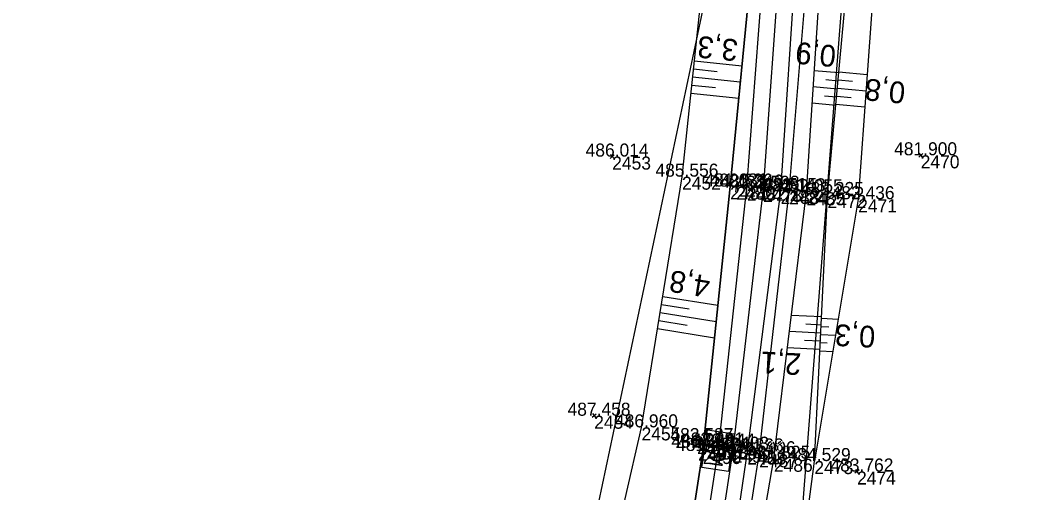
# Model space of a CAD drawing. Extents: x -1234191 to 23050, y -1290331 to -741191.
# Drawn here: x -865097.3 to -865003.1, y -1108322.4 to -1108278.9 of the extents above; entities that cross this region are included whole.
import ezdxf

# ---------------------------------------------------------------- set-up
doc = ezdxf.new("R2010")
doc.units = 0
for name, color, linetype in [('Vrstva 1', 7, 'Continuous'), ('Vrstva 4', 7, 'Continuous'), ('Vrstva 48', 7, 'Continuous'), ('Vrstva 49', 7, 'Continuous'), ('Vrstva 53', 7, 'Continuous'), ('Vrstva 60', 7, 'Continuous'), ('Vrstva 61', 7, 'Continuous'), ('Vrstva 7', 7, 'Continuous')]:
    doc.layers.add(name, color=color, linetype=linetype)

msp = doc.modelspace()

# ---------------------------------------------------------------- linework, layer by layer
at = {"layer": 'Vrstva 1'}
msp.add_lwpolyline([(-865030.656, -1108187.291), (-865028.588, -1108206.453), (-865027.191, -1108228.212), (-865026.787, -1108250.334), (-865027.323, -1108272.555), (-865028.878, -1108294.436), (-865031.68, -1108318.454), (-865035.254, -1108342.066), (-865039.426, -1108365.738), (-865043.869, -1108389.362), (-865053.202, -1108438.524), (-865059.715, -1108472.613), (-865066.083, -1108505.937), (-865070.141, -1108527.603), (-865073.945, -1108549.688), (-865077.058, -1108571.775)], dxfattribs=at)
at = {"layer": 'Vrstva 4'}
for points in [[(-865033.638, -1108187.61), (-865031.529, -1108206.589), (-865030.113, -1108228.405), (-865029.53, -1108247.455), (-865029.868, -1108273.136), (-865031.927, -1108294.219), (-865034.452, -1108318.572), (-865038.1, -1108342.199), (-865042.275, -1108364.863), (-865046.748, -1108388.958), (-865055.942, -1108439.115), (-865062.682, -1108472.074), (-865069.272, -1108506.084), (-865073.095, -1108527.179), (-865077.436, -1108549.423), (-865078.937, -1108556.464), (-865078.422, -1108560.024), (-865080.077, -1108571.108)], [(-865078.366, -1108571.587), (-865075.267, -1108549.514), (-865071.535, -1108527.342), (-865067.494, -1108505.805), (-865061.048, -1108472.307), (-865054.509, -1108438.374), (-865045.208, -1108389.299), (-865040.65, -1108365.562), (-865036.605, -1108342.013), (-865032.967, -1108318.164), (-865030.371, -1108294.325), (-865028.726, -1108272.543), (-865028.19, -1108250.114), (-865028.633, -1108228.178), (-865030.043, -1108206.47), (-865032.088, -1108187.414)], [(-865029.088, -1108187.033), (-865027.037, -1108206.108), (-865025.657, -1108228.099), (-865025.246, -1108250.166), (-865025.844, -1108272.687), (-865027.271, -1108294.633), (-865030.339, -1108318.622), (-865033.856, -1108342.388), (-865037.93, -1108365.845), (-865042.572, -1108389.784), (-865051.805, -1108438.924), (-865058.302, -1108472.804), (-865064.701, -1108506.319), (-865068.774, -1108527.817), (-865072.667, -1108549.858), (-865075.645, -1108571.889)], [(-865074.332, -1108572.132), (-865072.539, -1108560.565), (-865071.432, -1108558.586), (-865070.355, -1108550.059), (-865066.757, -1108528.061), (-865062.847, -1108506.591), (-865056.831, -1108472.949), (-865050.548, -1108439.441), (-865041.619, -1108389.91), (-865037.085, -1108366.089), (-865032.911, -1108342.492), (-865029.241, -1108318.876), (-865026.485, -1108294.668), (-865024.684, -1108272.91), (-865024.052, -1108255.138), (-865024.028, -1108250.081), (-865024.558, -1108227.977), (-865026.077, -1108206.153), (-865027.957, -1108186.689)]]:
    msp.add_lwpolyline(points, dxfattribs=at)
at = {"layer": 'Vrstva 48'}
for p, q in [((-865035.219, -1108282.645), (-865030.842, -1108283.109)), ((-865035.298, -1108283.391), (-865033.106, -1108283.624)), ((-865021.91, -1108283.77), (-865024.173, -1108283.561)), ((-865021.9, -1108283.666), (-865019.302, -1108283.906)), ((-865035.377, -1108284.137), (-865030.988, -1108284.602)), ((-865021.979, -1108284.517), (-865023.1, -1108284.413)), ((-865021.969, -1108284.412), (-865020.663, -1108284.533)), ((-865035.456, -1108284.883), (-865033.258, -1108285.116)), ((-865022.048, -1108285.264), (-865024.269, -1108285.058)), ((-865022.038, -1108285.159), (-865019.41, -1108285.402)), ((-865035.535, -1108285.629), (-865031.134, -1108286.095)), ((-865022.117, -1108286.011), (-865023.217, -1108285.909)), ((-865022.107, -1108285.906), (-865020.786, -1108286.028)), ((-865022.186, -1108286.757), (-865024.366, -1108286.556)), ((-865022.176, -1108286.653), (-865019.518, -1108286.899)), ((-865038.131, -1108304.341), (-865033.061, -1108305.16)), ((-865038.25, -1108305.081), (-865035.694, -1108305.494)), ((-865038.37, -1108305.821), (-865033.216, -1108306.654)), ((-865023.507, -1108306.227), (-865026.277, -1108306.09)), ((-865038.489, -1108306.562), (-865035.892, -1108306.982)), ((-865023.544, -1108306.976), (-865024.956, -1108306.906)), ((-865023.55, -1108307.098), (-865022.826, -1108307.134)), ((-865023.513, -1108306.349), (-865021.976, -1108306.426)), ((-865038.609, -1108307.302), (-865033.371, -1108308.148)), ((-865023.581, -1108307.725), (-865026.46, -1108307.582)), ((-865023.588, -1108307.847), (-865022.226, -1108307.915)), ((-865023.656, -1108309.224), (-865026.642, -1108309.075)), ((-865023.619, -1108308.475), (-865025.085, -1108308.402)), ((-865023.625, -1108308.596), (-865022.988, -1108308.628)), ((-865023.662, -1108309.345), (-865022.475, -1108309.404))]:
    msp.add_line(p, q, dxfattribs=at)
at = {"layer": 'Vrstva 49'}
for p, q in [((-865014.181, -1108291.187), (-865014.559, -1108291.515)), ((-865014.534, -1108291.162), (-865014.206, -1108291.54)), ((-865042.593, -1108291.302), (-865042.971, -1108291.63)), ((-865042.946, -1108291.277), (-865042.618, -1108291.655)), ((-865044.246, -1108315.172), (-865044.638, -1108315.482)), ((-865044.597, -1108315.131), (-865044.287, -1108315.523)), ((-865020.034, -1108320.315), (-865020.436, -1108320.611)), ((-865020.383, -1108320.262), (-865020.087, -1108320.664))]:
    msp.add_line(p, q, dxfattribs=at)
for points in [[(-865082.222, -1108559.397), (-865078.937, -1108556.464), (-865077.436, -1108549.423), (-865073.095, -1108527.179), (-865069.272, -1108506.084), (-865062.682, -1108472.074), (-865055.942, -1108439.115), (-865046.748, -1108388.958), (-865042.275, -1108364.863), (-865038.1, -1108342.199), (-865034.452, -1108318.572), (-865031.927, -1108294.219), (-865029.868, -1108273.136), (-865030.288, -1108247.759), (-865031.262, -1108228.387)], [(-865019.176, -1108245.385), (-865018.844, -1108260.395), (-865018.477, -1108272.418), (-865020.128, -1108295.394), (-865024.167, -1108319.5)], [(-865083.707, -1108556.078), (-865080.174, -1108554.33), (-865078.664, -1108548.746), (-865075.53, -1108526.601), (-865073.158, -1108505.844), (-865071.85, -1108489.687), (-865065.284, -1108437.063), (-865057.729, -1108391.14), (-865050.551, -1108362.222), (-865046.113, -1108342.687), (-865040.078, -1108316.397), (-865036.35, -1108293.318), (-865033.711, -1108268.425), (-865032.414, -1108265.993), (-865032.4, -1108258.375), (-865034.762, -1108253.064)], [(-865063.961, -1108564.433), (-865066.524, -1108559.648), (-865066.037, -1108551.072), (-865061.887, -1108528.709), (-865056.742, -1108504.347), (-865056.831, -1108472.949), (-865050.548, -1108439.441), (-865040.899, -1108390.168), (-865036.258, -1108366.166), (-865031.928, -1108342.75), (-865027.888, -1108319.288), (-865024.894, -1108294.753), (-865023.489, -1108272.95), (-865022.651, -1108256.198)], [(-865061.887, -1108528.709), (-865052.444, -1108502.461), (-865049.677, -1108466.642), (-865042.991, -1108438.223), (-865035.28, -1108403.002), (-865034.132, -1108390.359), (-865030.687, -1108366.58), (-865027.272, -1108343.329), (-865024.167, -1108319.5), (-865022.949, -1108295.008), (-865020.857, -1108272.384), (-865020.508, -1108259.036), (-865022.651, -1108256.198)]]:
    msp.add_lwpolyline(points, dxfattribs=at)
at = {"layer": 'Vrstva 53'}
for points in [[(-865097.28, -1108650.63), (-865077.79, -1108523.9), (-865062.58, -1108401.69), (-865048.74, -1108345.61), (-865033.548, -1108273.797), (-865036.719, -1108231.242), (-865042.497, -1108177.09), (-865069.37, -1108070.21), (-865060.755, -1107948.38), (-865040.047, -1107836.105), (-865031.84, -1107728.7), (-865056.26, -1107614.01)], [(-865004.69, -1107700.09), (-865003.06, -1107712.548), (-865020.95, -1107733.574), (-865021.38, -1107803.91), (-865041.945, -1107946.278), (-865044.86, -1108022.805), (-865018.158, -1108183.051), (-865018.752, -1108239.984), (-865026.02, -1108333.53), (-865033.42, -1108388.81), (-865018.239, -1108387.767), (-865021.853, -1108424.716), (-865038.93, -1108425.11), (-865057.34, -1108498.15), (-865069.183, -1108569.747)]]:
    msp.add_lwpolyline(points, dxfattribs=at)
at = {"layer": 'Vrstva 60'}
for p, q in [((-865042.782, -1108291.466), (-865042.782, -1108291.466)), ((-865014.37, -1108291.351), (-865014.37, -1108291.351)), ((-865036.35, -1108293.318), (-865036.35, -1108293.318)), ((-865031.927, -1108294.219), (-865031.927, -1108294.219)), ((-865031.358, -1108294.234), (-865031.358, -1108294.234)), ((-865030.371, -1108294.325), (-865030.371, -1108294.325)), ((-865028.878, -1108294.436), (-865028.878, -1108294.436)), ((-865027.271, -1108294.633), (-865027.271, -1108294.633)), ((-865026.485, -1108294.668), (-865026.485, -1108294.668)), ((-865024.894, -1108294.753), (-865024.894, -1108294.753)), ((-865022.949, -1108295.008), (-865022.949, -1108295.008)), ((-865020.128, -1108295.394), (-865020.128, -1108295.394)), ((-865044.442, -1108315.327), (-865044.442, -1108315.327)), ((-865040.078, -1108316.397), (-865040.078, -1108316.397)), ((-865034.972, -1108317.665), (-865034.972, -1108317.665)), ((-865034.881, -1108318.26), (-865034.881, -1108318.26)), ((-865034.452, -1108318.572), (-865034.452, -1108318.572)), ((-865034.094, -1108318.068), (-865034.094, -1108318.068)), ((-865032.967, -1108318.164), (-865032.967, -1108318.164)), ((-865031.68, -1108318.454), (-865031.68, -1108318.454)), ((-865030.339, -1108318.622), (-865030.339, -1108318.622)), ((-865029.241, -1108318.876), (-865029.241, -1108318.876)), ((-865027.888, -1108319.288), (-865027.888, -1108319.288)), ((-865024.167, -1108319.5), (-865024.167, -1108319.5)), ((-865020.235, -1108320.463), (-865020.235, -1108320.463))]:
    msp.add_line(p, q, dxfattribs=at)
at = {"layer": 'Vrstva 7'}
for p, q in [((-865031.3, -1108293.737), (-865031.416, -1108294.731)), ((-865030.861, -1108294.292), (-865031.855, -1108294.176)), ((-865034.966, -1108317.615), (-865034.978, -1108317.715)), ((-865034.036, -1108317.571), (-865034.152, -1108318.565)), ((-865034.881, -1108318.26), (-865034.265, -1108318.353)), ((-865033.597, -1108318.126), (-865034.591, -1108318.01))]:
    msp.add_line(p, q, dxfattribs=at)
msp.add_lwpolyline([(-865034.004, -1108316.631), (-865031.549, -1108317.002), (-865032.071, -1108320.451), (-865034.526, -1108320.08)], close=True, dxfattribs=at)
for centre, radius in [((-865034.972, -1108317.665), 0.5), ((-865031.633, -1108318.054), 0.75)]:
    msp.add_circle(centre, radius, dxfattribs=at)

# ---------------------------------------------------------------- texts
at = {"layer": 'Vrstva 48'}
for s, rotation, p in [('3,3', 174.42209, (-865031.121, -1108280.713)), ('0,9', 174.71699, (-865022.096, -1108281.252)), ('0,8', 174.71699, (-865015.716, -1108284.622)), ('4,8', 170.82415, (-865033.661, -1108302.503)), ('0,3', 177.153, (-865018.511, -1108307.079)), ('2,1', 177.153, (-865025.335, -1108309.599))]:
    msp.add_text(s, height=2, rotation=rotation, dxfattribs=at).set_placement(p)
at = {"layer": 'Vrstva 60'}
for s, p in [('2453', (-865042.782, -1108292.666)), ('2470', (-865014.37, -1108292.551)), ('2452', (-865036.35, -1108294.518)), ('2481', (-865031.927, -1108295.419)), ('2480', (-865031.358, -1108295.434)), ('2482', (-865030.371, -1108295.525)), ('2478', (-865028.878, -1108295.636)), ('2483', (-865027.271, -1108295.833)), ('2484', (-865026.485, -1108295.868)), ('2485', (-865024.894, -1108295.953)), ('2472', (-865022.949, -1108296.208)), ('2471', (-865020.128, -1108296.594)), ('2454', (-865044.442, -1108316.527)), ('2455', (-865040.078, -1108317.597)), ('2494', (-865034.972, -1108318.865)), ('2495', (-865034.881, -1108319.46)), ('2490', (-865034.452, -1108319.772)), ('2491', (-865034.094, -1108319.268)), ('2489', (-865032.967, -1108319.364)), ('2492', (-865031.68, -1108319.654)), ('2488', (-865030.339, -1108319.822)), ('2487', (-865029.241, -1108320.076)), ('2486', (-865027.888, -1108320.488)), ('2473', (-865024.167, -1108320.7)), ('2474', (-865020.235, -1108321.663))]:
    msp.add_text(s, height=1.2, dxfattribs=at).set_placement(p)
at = {"layer": 'Vrstva 61'}
for s, p in [('486.014', (-865045.233, -1108291.466)), ('481.900', (-865016.821, -1108291.351)), ('485.556', (-865038.802, -1108293.318)), ('481.631', (-865034.284, -1108294.219)), ('482.536', (-865033.81, -1108294.234)), ('482.346', (-865032.823, -1108294.325)), ('482.598', (-865031.332, -1108294.436)), ('482.515', (-865029.727, -1108294.633)), ('482.143', (-865028.937, -1108294.668)), ('482.055', (-865027.35, -1108294.753)), ('483.225', (-865025.405, -1108295.008)), ('482.436', (-865022.58, -1108295.394)), ('487.458', (-865046.896, -1108315.327)), ('486.960', (-865042.529, -1108316.397)), ('482.587', (-865037.424, -1108317.665)), ('481.862', (-865037.329, -1108318.26)), ('481.487', (-865036.904, -1108318.572)), ('482.291', (-865036.451, -1108318.068)), ('482.144', (-865035.418, -1108318.164)), ('482.403', (-865034.132, -1108318.454)), ('482.328', (-865032.793, -1108318.622)), ('481.906', (-865031.693, -1108318.876)), ('481.825', (-865030.344, -1108319.288)), ('484.529', (-865026.621, -1108319.5)), ('483.762', (-865022.683, -1108320.463))]:
    msp.add_text(s, height=1.2, dxfattribs=at).set_placement(p)
at = {"layer": 'Vrstva 7'}
msp.add_text('KM', height=1.2469, rotation=261.39283, dxfattribs=at).set_placement((-865033.501, -1108317.44))

doc.saveas('drawing.dxf')
